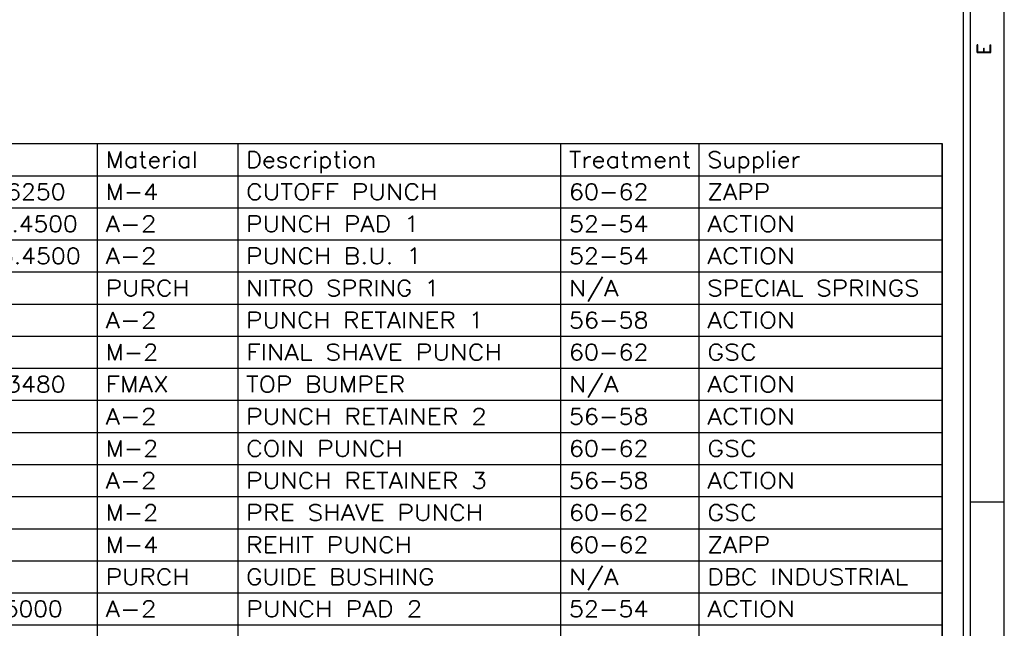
# Model space of a CAD drawing. Header units: inches. Extents: x 3 to 351, y 4 to 271.
# Tile 343 of 530: x 165.05 to 172.3, y 209.27 to 213.75. Entities that reach past the tile are written whole.
import ezdxf
from ezdxf.enums import TextEntityAlignment as Align

# ---------------------------------------------------------------- set-up
doc = ezdxf.new("R2010")
doc.units = ezdxf.units.IN
doc.header["$LTSCALE"] = 0.5
doc.header["$MEASUREMENT"] = 0
doc.layers.add('MFB', color=7, linetype='Continuous')
doc.layers.add('PLOTVIEW1', color=7, linetype='Continuous')
doc.styles.add('VERO0-Simplex', font='simplex_.ttf')
doc.styles.add('VERO5-RomanD', font='romand__.ttf')

msp = doc.modelspace()

# ---------------------------------------------------------------- linework, layer by layer
at = {"layer": 'MFB', "color": 56, "linetype": 'Continuous'}
for p, q in [((161.4179, 212.8377), (171.8437, 212.8377)), ((165.6202, 207.4046), (165.6202, 212.8377)), ((166.6555, 207.4046), (166.6555, 212.8377)), ((169.0342, 207.4046), (169.0342, 212.8377)), ((170.0538, 207.4046), (170.0538, 212.8377)), ((171.8437, 207.4046), (171.8437, 212.8377)), ((171.8437, 212.8377), (171.8437, 207.4046)), ((161.4179, 212.6014), (171.8437, 212.6014)), ((161.4179, 212.3652), (171.8437, 212.3652)), ((161.4179, 212.129), (171.8437, 212.129)), ((161.4179, 211.8928), (171.8437, 211.8928)), ((161.4179, 211.6566), (171.8437, 211.6566)), ((161.4179, 211.4203), (171.8437, 211.4203)), ((161.4179, 211.1841), (171.8437, 211.1841)), ((161.4179, 210.9479), (171.8437, 210.9479)), ((161.4179, 210.7117), (171.8437, 210.7117)), ((161.4179, 210.4754), (171.8437, 210.4754)), ((161.4179, 210.2392), (171.8437, 210.2392)), ((161.4179, 210.003), (171.8437, 210.003)), ((161.4179, 209.7668), (171.8437, 209.7668)), ((161.4179, 209.5306), (171.8437, 209.5306)), ((161.4179, 209.2943), (171.8437, 209.2943))]:
    msp.add_line(p, q, dxfattribs=at)
at = {"layer": 'PLOTVIEW1', "color": 97, "linetype": 'Continuous'}
for p, q in [((172.0017, 205.1975), (172.0017, 239.1975)), ((172.0517, 205.1975), (172.0517, 239.1975)), ((172.3017, 205.1975), (172.3017, 239.1975)), ((172.3017, 210.1975), (172.0517, 210.1975))]:
    msp.add_line(p, q, dxfattribs=at)

# ---------------------------------------------------------------- texts
at = {"layer": 'MFB', "color": 7, "linetype": 'Continuous', "style": 'VERO0-Simplex'}
for s, width, p, p2 in [('Material', 0.99902, (165.6793, 212.6605), (166.3583, 212.6605)), ('Description', 0.998935, (166.7145, 212.6605), (167.6752, 212.6605)), ('Treatment', 0.999796, (169.0933, 212.6605), (169.9947, 212.6605)), ('Supplier', 0.998731, (170.1129, 212.6605), (170.7973, 212.6605)), ('2.1250x3.5000x3.6250', 1.000384, (163.3924, 212.4243), (165.3841, 212.4243)), ('M-4', 1.000056, (165.6793, 212.4243), (166.0669, 212.4243)), ('CUTOFF PUNCH', 0.999374, (166.7145, 212.4243), (168.1254, 212.4243)), ('60-62', 1.000304, (169.0933, 212.4243), (169.6801, 212.4243)), ('ZAPP', 0.999377, (170.1129, 212.4243), (170.5776, 212.4243)), ('1.0000x9.5000x13.4500', 1.000384, (163.3924, 212.188), (165.4726, 212.188)), ('A-2', 1.000039, (165.6793, 212.188), (166.0558, 212.188)), ('PUNCH PAD 1', 0.999058, (166.7145, 212.188), (167.9922, 212.188)), ('52-54', 1.000304, (169.0933, 212.188), (169.6801, 212.188)), ('ACTION', 0.999338, (170.1129, 212.188), (170.7599, 212.188)), ('0.5000x9.5000x13.4500', 1.000386, (163.3924, 211.9518), (165.4949, 211.9518)), ('A-2', 1.000039, (165.6793, 211.9518), (166.0558, 211.9518)), ('PUNCH B.U. 1', 0.999278, (166.7145, 211.9518), (168.0087, 211.9518)), ('52-54', 1.000304, (169.0933, 211.9518), (169.6801, 211.9518)), ('ACTION', 0.999338, (170.1129, 211.9518), (170.7599, 211.9518)), ('PURCH', 0.998863, (165.6793, 211.7156), (166.2987, 211.7156)), ('NITRO SPRING 1', 0.999116, (166.7145, 211.7156), (168.1406, 211.7156)), ('N/A', 0.999808, (169.0933, 211.7156), (169.4587, 211.7156)), ('SPECIAL SPRINGS', 0.999103, (170.1129, 211.7156), (171.6772, 211.7156)), ('A-2', 1.000039, (165.6793, 211.4794), (166.0558, 211.4794)), ('PUNCH RETAINER 1', 0.999035, (166.7145, 211.4794), (168.4673, 211.4794)), ('56-58', 1.000304, (169.0933, 211.4794), (169.6801, 211.4794)), ('ACTION', 0.999338, (170.1129, 211.4794), (170.7599, 211.4794)), ('M-2', 1.000056, (165.6793, 211.2432), (166.0669, 211.2432)), ('FINAL SHAVE PUNCH', 0.999313, (166.7145, 211.2432), (168.6006, 211.2432)), ('60-62', 1.000304, (169.0933, 211.2432), (169.6801, 211.2432)), ('GSC', 0.999099, (170.1129, 211.2432), (170.478, 211.2432)), ('1.5000x3.0000x3.3480', 1.000384, (163.3924, 211.0069), (165.3841, 211.0069)), ('FMAX', 1.000101, (165.6793, 211.0069), (166.1443, 211.0069)), ('TOP BUMPER', 0.999114, (166.7145, 211.0069), (167.8872, 211.0069)), ('N/A', 0.999808, (169.0933, 211.0069), (169.4587, 211.0069)), ('ACTION', 0.999338, (170.1129, 211.0069), (170.7599, 211.0069)), ('A-2', 1.000039, (165.6793, 210.7707), (166.0558, 210.7707)), ('PUNCH RETAINER 2', 0.999055, (166.7145, 210.7707), (168.4895, 210.7707)), ('56-58', 1.000304, (169.0933, 210.7707), (169.6801, 210.7707)), ('ACTION', 0.999338, (170.1129, 210.7707), (170.7599, 210.7707)), ('M-2', 1.000056, (165.6793, 210.5345), (166.0669, 210.5345)), ('COIN PUNCH', 0.99898, (166.7145, 210.5345), (167.8704, 210.5345)), ('60-62', 1.000304, (169.0933, 210.5345), (169.6801, 210.5345)), ('GSC', 0.999099, (170.1129, 210.5345), (170.478, 210.5345)), ('A-2', 1.000039, (165.6793, 210.2983), (166.0558, 210.2983)), ('PUNCH RETAINER 3', 0.999055, (166.7145, 210.2983), (168.4895, 210.2983)), ('56-58', 1.000304, (169.0933, 210.2983), (169.6801, 210.2983)), ('ACTION', 0.999338, (170.1129, 210.2983), (170.7599, 210.2983)), ('M-2', 1.000056, (165.6793, 210.0621), (166.0669, 210.0621)), ('PRE SHAVE PUNCH', 0.999074, (166.7145, 210.0621), (168.4623, 210.0621)), ('60-62', 1.000304, (169.0933, 210.0621), (169.6801, 210.0621)), ('GSC', 0.999099, (170.1129, 210.0621), (170.478, 210.0621)), ('M-4', 1.000056, (165.6793, 209.8258), (166.0669, 209.8258)), ('REHIT PUNCH', 0.998901, (166.7145, 209.8258), (167.9363, 209.8258)), ('60-62', 1.000304, (169.0933, 209.8258), (169.6801, 209.8258)), ('ZAPP', 0.999377, (170.1129, 209.8258), (170.5776, 209.8258)), ('PURCH', 0.998863, (165.6793, 209.5896), (166.2987, 209.5896)), ('GUIDE BUSHING', 0.998887, (166.7145, 209.5896), (168.1019, 209.5896)), ('N/A', 0.999808, (169.0933, 209.5896), (169.4587, 209.5896)), ('DBC INDUSTRIAL', 0.999069, (170.1129, 209.5896), (171.5944, 209.5896)), ('1.0000x8.1000x9.5000', 1.000381, (163.3924, 209.3534), (165.3619, 209.3534)), ('A-2', 1.000039, (165.6793, 209.3534), (166.0558, 209.3534)), ('PUNCH PAD 2', 0.999086, (166.7145, 209.3534), (168.0144, 209.3534)), ('52-54', 1.000304, (169.0933, 209.3534), (169.6801, 209.3534)), ('ACTION', 0.999338, (170.1129, 209.3534), (170.7599, 209.3534))]:
    msp.add_text(s, height=0.11811, dxfattribs=dict(at, width=width)).set_placement(p, p2, align=Align.FIT)
at = {"layer": 'PLOTVIEW1', "color": 56, "linetype": 'Continuous', "style": 'VERO5-RomanD', "width": 1.001635}
msp.add_text('E', height=0.1, rotation=90, dxfattribs=at).set_placement((172.202, 213.4897), (172.202, 213.5793), align=Align.FIT)

doc.saveas('drawing.dxf')
